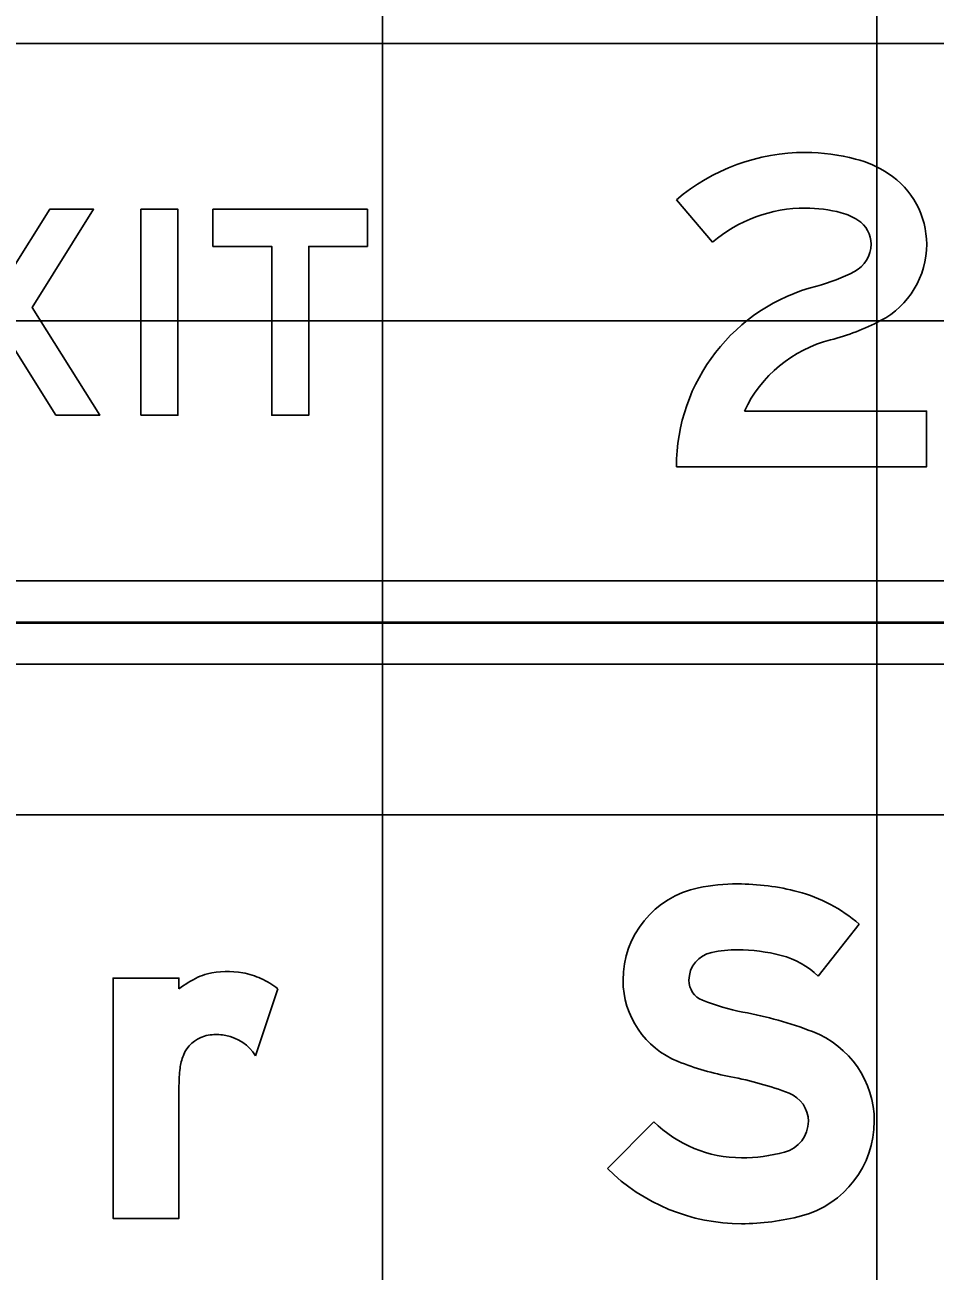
# Model space of a CAD drawing. Extents: x 2193008 to 2198143, y 1236112 to 1237864.
# Drawn here: x 2196973.26 to 2196976.94, y 1237201.26 to 1237206.3 of the extents above; entities that cross this region are included whole.
import ezdxf

# ---------------------------------------------------------------- set-up
doc = ezdxf.new("R2010")
doc.units = 0
doc.layers.add('GSCOLORFILL', color=7, linetype='Continuous')
doc.layers.add('M-ROADS', color=7, linetype='Continuous')

msp = doc.modelspace()

# ---------------------------------------------------------------- linework, layer by layer
at = {"layer": 'GSCOLORFILL'}
for p, q in [((2196970.6329, 1237206.2284), (2196979.5996, 1237206.2284)), ((2196979.5996, 1237204.0534), (2196970.6346, 1237204.0534)), ((2196967.3663, 1237203.8826), (2196978.8663, 1237203.8826)), ((2196970.6346, 1237203.8868), (2196979.5996, 1237203.8868)), ((2196978.8663, 1237203.7159), (2196967.3663, 1237203.7159)), ((2196974.2827, 1237202.4026), (2196974.1923, 1237202.1315)), ((2196974.2827, 1237202.4026), (2196974.1923, 1237202.1315)), ((2196974.2827, 1237202.4026), (2196974.1923, 1237202.1315))]:
    msp.add_line(p, q, dxfattribs=at)
for points in [[(2196976.041, 1237205.4247), (2196975.8954, 1237205.5962)], [(2196976.041, 1237205.4247), (2196975.8954, 1237205.5962)], [(2196976.041, 1237205.4247), (2196975.8954, 1237205.5962)], [(2196976.1706, 1237204.7409), (2196976.9079, 1237204.7409), (2196976.9079, 1237204.5159), (2196975.8954, 1237204.5159)], [(2196976.1706, 1237204.7409), (2196976.9079, 1237204.7409), (2196976.9079, 1237204.5159), (2196975.8954, 1237204.5159)], [(2196976.1706, 1237204.7409), (2196976.9079, 1237204.7409), (2196976.9079, 1237204.5159), (2196975.8954, 1237204.5159)], [(2196976.4694, 1237202.4542), (2196976.6343, 1237202.6646)], [(2196976.4694, 1237202.4542), (2196976.6343, 1237202.6646)], [(2196976.4694, 1237202.4542), (2196976.6343, 1237202.6646)], [(2196973.8827, 1237202.0109), (2196973.8827, 1237201.4728), (2196973.616, 1237201.4728), (2196973.616, 1237202.4461), (2196973.8827, 1237202.4461), (2196973.8827, 1237202.4026)], [(2196973.8827, 1237202.0109), (2196973.8827, 1237201.4728), (2196973.616, 1237201.4728), (2196973.616, 1237202.4461), (2196973.8827, 1237202.4461), (2196973.8827, 1237202.4026)], [(2196973.8827, 1237202.0109), (2196973.8827, 1237201.4728), (2196973.616, 1237201.4728), (2196973.616, 1237202.4461), (2196973.8827, 1237202.4461), (2196973.8827, 1237202.4026)], [(2196975.8038, 1237201.8646), (2196975.616, 1237201.6752)], [(2196975.8038, 1237201.8646), (2196975.616, 1237201.6752)], [(2196975.8038, 1237201.8646), (2196975.616, 1237201.6752)]]:
    msp.add_lwpolyline(points, dxfattribs=at)
for points in [[(2196973.385, 1237204.7243), (2196973.1996, 1237205.0198), (2196973.0142, 1237204.7243), (2196972.8371, 1237204.7243), (2196973.1111, 1237205.1609), (2196972.8621, 1237205.5576), (2196973.0392, 1237205.5576), (2196973.1996, 1237205.302), (2196973.36, 1237205.5576), (2196973.5371, 1237205.5576), (2196973.2881, 1237205.1609), (2196973.5621, 1237204.7243)], [(2196973.385, 1237204.7243), (2196973.1996, 1237205.0198), (2196973.0142, 1237204.7243), (2196972.8371, 1237204.7243), (2196973.1111, 1237205.1609), (2196972.8621, 1237205.5576), (2196973.0392, 1237205.5576), (2196973.1996, 1237205.302), (2196973.36, 1237205.5576), (2196973.5371, 1237205.5576), (2196973.2881, 1237205.1609), (2196973.5621, 1237204.7243)], [(2196973.385, 1237204.7243), (2196973.1996, 1237205.0198), (2196973.0142, 1237204.7243), (2196972.8371, 1237204.7243), (2196973.1111, 1237205.1609), (2196972.8621, 1237205.5576), (2196973.0392, 1237205.5576), (2196973.1996, 1237205.302), (2196973.36, 1237205.5576), (2196973.5371, 1237205.5576), (2196973.2881, 1237205.1609), (2196973.5621, 1237204.7243)], [(2196973.7288, 1237204.7243), (2196973.7288, 1237205.5576), (2196973.8788, 1237205.5576), (2196973.8788, 1237204.7243)], [(2196973.7288, 1237204.7243), (2196973.7288, 1237205.5576), (2196973.8788, 1237205.5576), (2196973.8788, 1237204.7243)], [(2196973.7288, 1237204.7243), (2196973.7288, 1237205.5576), (2196973.8788, 1237205.5576), (2196973.8788, 1237204.7243)], [(2196974.0204, 1237205.4076), (2196974.2579, 1237205.4076), (2196974.2579, 1237204.7243), (2196974.4079, 1237204.7243), (2196974.4079, 1237205.4076), (2196974.6454, 1237205.4076), (2196974.6454, 1237205.5576), (2196974.0204, 1237205.5576)], [(2196974.0204, 1237205.4076), (2196974.2579, 1237205.4076), (2196974.2579, 1237204.7243), (2196974.4079, 1237204.7243), (2196974.4079, 1237205.4076), (2196974.6454, 1237205.4076), (2196974.6454, 1237205.5576), (2196974.0204, 1237205.5576)], [(2196974.0204, 1237205.4076), (2196974.2579, 1237205.4076), (2196974.2579, 1237204.7243), (2196974.4079, 1237204.7243), (2196974.4079, 1237205.4076), (2196974.6454, 1237205.4076), (2196974.6454, 1237205.5576), (2196974.0204, 1237205.5576)]]:
    msp.add_lwpolyline(points, close=True, dxfattribs=at)
for centre, major_axis, ratio, start_param, end_param in [((2196976.4173, 1237204.9813), (0, 0.8065), 0.999994, 0, 0.70376), ((2196976.4173, 1237204.9813), (0, 0.8065), 0.999994, 0, 0.70376), ((2196976.4173, 1237204.9813), (0, 0.8065), 0.999994, 0, 0.70376), ((2196976.4173, 1237204.9976), (0, 0.7902), 0.999994, 6.02311, 6.283185), ((2196976.4173, 1237204.9976), (0, 0.7902), 0.999994, 6.02311, 6.283185), ((2196976.4173, 1237204.9976), (0, 0.7902), 0.999994, 6.02311, 6.283185), ((2196976.5026, 1237205.3182), (0, 0.4585), 0.999994, 5.706931, 6.02311), ((2196976.5026, 1237205.3182), (0, 0.4585), 0.999994, 5.706931, 6.02311), ((2196976.5026, 1237205.3182), (0, 0.4585), 0.999994, 5.706931, 6.02311), ((2196976.5663, 1237205.4161), (0, 0.3417), 0.999994, 4.712389, 5.706931), ((2196976.5663, 1237205.4161), (0, 0.3417), 0.999994, 4.712389, 5.706931), ((2196976.5663, 1237205.4161), (0, 0.3417), 0.999994, 4.712389, 5.706931), ((2196976.4173, 1237204.9813), (0, 0.5815), 0.999994, 0, 0.70376), ((2196976.4173, 1237204.9813), (0, 0.5815), 0.999994, 0, 0.70376), ((2196976.4173, 1237204.9813), (0, 0.5815), 0.999994, 0, 0.70376), ((2196976.4173, 1237204.9976), (0, 0.5652), 0.999994, 6.02311, 6.283185), ((2196976.4173, 1237204.9976), (0, 0.5652), 0.999994, 6.02311, 6.283185), ((2196976.4173, 1237204.9976), (0, 0.5652), 0.999994, 6.02311, 6.283185), ((2196976.5026, 1237205.3182), (0, 0.2335), 0.999994, 5.706931, 6.02311), ((2196976.5026, 1237205.3182), (0, 0.2335), 0.999994, 5.706931, 6.02311), ((2196976.5026, 1237205.3182), (0, 0.2335), 0.999994, 5.706931, 6.02311), ((2196976.5663, 1237205.4161), (0, 0.1167), 0.999994, 4.712389, 5.706931), ((2196976.5663, 1237205.4161), (0, 0.1167), 0.999994, 4.712389, 5.706931), ((2196976.5663, 1237205.4161), (0, 0.1167), 0.999994, 4.712389, 5.706931), ((2196976.5587, 1237205.4161), (0, 0.1243), 0.999994, 3.626327, 4.712389), ((2196976.5587, 1237205.4161), (0, 0.1243), 0.999994, 3.626327, 4.712389), ((2196976.5587, 1237205.4161), (0, 0.1243), 0.999994, 3.626327, 4.712389), ((2196976.5587, 1237205.4161), (0, 0.3493), 0.999994, 3.626327, 4.712389), ((2196976.5587, 1237205.4161), (0, 0.3493), 0.999994, 3.626327, 4.712389), ((2196976.5587, 1237205.4161), (0, 0.3493), 0.999994, 3.626327, 4.712389), ((2196976.2884, 1237205.9293), (0, 0.7043), 0.999994, 3.392123, 3.626327), ((2196976.2884, 1237205.9293), (0, 0.7043), 0.999994, 3.392123, 3.626327), ((2196976.2884, 1237205.9293), (0, 0.7043), 0.999994, 3.392123, 3.626327), ((2196976.6501, 1237204.5159), (0, 0.7547), 0.999994, 0.25053, 1.570796), ((2196976.6501, 1237204.5159), (0, 0.7547), 0.999994, 0.25053, 1.570796), ((2196976.6501, 1237204.5159), (0, 0.7547), 0.999994, 0.25053, 1.570796), ((2196976.2884, 1237205.9293), (0, 0.9293), 0.999994, 3.392123, 3.626327), ((2196976.2884, 1237205.9293), (0, 0.9293), 0.999994, 3.392123, 3.626327), ((2196976.2884, 1237205.9293), (0, 0.9293), 0.999994, 3.392123, 3.626327), ((2196976.6501, 1237204.5159), (0, 0.5297), 0.999994, 0.25053, 1.132058), ((2196976.6501, 1237204.5159), (0, 0.5297), 0.999994, 0.25053, 1.132058), ((2196976.6501, 1237204.5159), (0, 0.5297), 0.999994, 0.25053, 1.132058), ((2196976.0614, 1237202.4369), (0, 0.382), 0.999997, 0.202758, 1.570796), ((2196976.0614, 1237202.4369), (0, 0.382), 0.999997, 0.202758, 1.570796), ((2196976.0614, 1237202.4369), (0, 0.382), 0.999997, 0.202758, 1.570796), ((2196976.1427, 1237202.0416), (0, 0.7855), 0.999997, 0, 0.202758), ((2196976.1427, 1237202.0416), (0, 0.7855), 0.999997, 0, 0.202758), ((2196976.1427, 1237202.0416), (0, 0.7855), 0.999997, 0, 0.202758), ((2196976.1427, 1237201.8639), (0, 0.9632), 0.999997, 6.026234, 6.283185), ((2196976.1427, 1237201.8639), (0, 0.9632), 0.999997, 6.026234, 6.283185), ((2196976.1427, 1237201.8639), (0, 0.9632), 0.999997, 6.026234, 6.283185), ((2196976.232, 1237202.2041), (0, 0.6115), 0.999997, 5.565152, 6.026234), ((2196976.232, 1237202.2041), (0, 0.6115), 0.999997, 5.565152, 6.026234), ((2196976.232, 1237202.2041), (0, 0.6115), 0.999997, 5.565152, 6.026234), ((2196976.0614, 1237202.4369), (0, 0.1153), 0.999997, 0.202758, 1.570796), ((2196976.0614, 1237202.4369), (0, 0.1153), 0.999997, 0.202758, 1.570796), ((2196976.0614, 1237202.4369), (0, 0.1153), 0.999997, 0.202758, 1.570796), ((2196976.1427, 1237202.0416), (0, 0.5188), 0.999997, 0, 0.202758), ((2196976.1427, 1237202.0416), (0, 0.5188), 0.999997, 0, 0.202758), ((2196976.1427, 1237202.0416), (0, 0.5188), 0.999997, 0, 0.202758), ((2196976.1427, 1237201.8639), (0, 0.6965), 0.999997, 6.026234, 6.283185), ((2196976.1427, 1237201.8639), (0, 0.6965), 0.999997, 6.026234, 6.283185), ((2196976.1427, 1237201.8639), (0, 0.6965), 0.999997, 6.026234, 6.283185), ((2196976.232, 1237202.2041), (0, 0.3448), 0.999997, 5.523837, 6.026234), ((2196976.232, 1237202.2041), (0, 0.3448), 0.999997, 5.523837, 6.026234), ((2196976.232, 1237202.2041), (0, 0.3448), 0.999997, 5.523837, 6.026234), ((2196974.1507, 1237202.0473), (0, 0.4451), 0.999996, 0.443663, 0.646229), ((2196974.1507, 1237202.0473), (0, 0.4451), 0.999996, 0.443663, 0.646229), ((2196974.1507, 1237202.0473), (0, 0.4451), 0.999996, 0.443663, 0.646229), ((2196974.0455, 1237202.2686), (0, 0.2), 0.999996, 0.24142, 0.443663), ((2196974.0455, 1237202.2686), (0, 0.2), 0.999996, 0.24142, 0.443663), ((2196974.0455, 1237202.2686), (0, 0.2), 0.999996, 0.24142, 0.443663), ((2196974.0798, 1237202.1295), (0, 0.3433), 0.999996, 6.103268, 6.524606), ((2196974.0798, 1237202.1295), (0, 0.3433), 0.999996, 6.103268, 6.524606), ((2196974.0798, 1237202.1295), (0, 0.3433), 0.999996, 6.103268, 6.524606), ((2196974.0875, 1237202.1721), (0, 0.3), 0.999996, 5.846069, 6.103268), ((2196974.0875, 1237202.1721), (0, 0.3), 0.999996, 5.846069, 6.103268), ((2196974.0875, 1237202.1721), (0, 0.3), 0.999996, 5.846069, 6.103268), ((2196974.0569, 1237202.1065), (0, 0.3724), 0.999996, 5.631644, 5.846069), ((2196974.0569, 1237202.1065), (0, 0.3724), 0.999996, 5.631644, 5.846069), ((2196974.0569, 1237202.1065), (0, 0.3724), 0.999996, 5.631644, 5.846069), ((2196976.0333, 1237202.4369), (0, 0.3538), 0.999997, 1.570796, 2.761249), ((2196976.0333, 1237202.4369), (0, 0.3538), 0.999997, 1.570796, 2.761249), ((2196976.0333, 1237202.4369), (0, 0.3538), 0.999997, 1.570796, 2.761249), ((2196976.0333, 1237202.4369), (0, 0.0872), 0.999997, 1.570796, 2.761249), ((2196976.0333, 1237202.4369), (0, 0.0872), 0.999997, 1.570796, 2.761249), ((2196976.0333, 1237202.4369), (0, 0.0872), 0.999997, 1.570796, 2.761249), ((2196976.3239, 1237203.1637), (0, 0.8699), 0.999997, 2.761249, 2.95744), ((2196976.3239, 1237203.1637), (0, 0.8699), 0.999997, 2.761249, 2.95744), ((2196976.3239, 1237203.1637), (0, 0.8699), 0.999997, 2.761249, 2.95744), ((2196975.8674, 1237200.7126), (0, 1.6233), 0.999997, 5.918637, 6.099033), ((2196975.8674, 1237200.7126), (0, 1.6233), 0.999997, 5.918637, 6.099033), ((2196975.8674, 1237200.7126), (0, 1.6233), 0.999997, 5.918637, 6.099033), ((2196974.0243, 1237202.0835), (0, 0.1333), 0.999996, 0.293855, 1.188904), ((2196974.0243, 1237202.0835), (0, 0.1333), 0.999996, 0.293855, 1.188904), ((2196974.0243, 1237202.0835), (0, 0.1333), 0.999996, 0.293855, 1.188904), ((2196974.0269, 1237202.0748), (0, 0.1424), 0.999996, 0.067293, 0.293855), ((2196974.0269, 1237202.0748), (0, 0.1424), 0.999996, 0.067293, 0.293855), ((2196974.0269, 1237202.0748), (0, 0.1424), 0.999996, 0.067293, 0.293855), ((2196974.0317, 1237202.004), (0, 0.2133), 0.999996, 6.094384, 6.350479), ((2196974.0317, 1237202.004), (0, 0.2133), 0.999996, 6.094384, 6.350479), ((2196974.0317, 1237202.004), (0, 0.2133), 0.999996, 6.094384, 6.350479), ((2196974.0373, 1237202.0333), (0, 0.1835), 0.999996, 5.27661, 6.094384), ((2196974.0373, 1237202.0333), (0, 0.1835), 0.999996, 5.27661, 6.094384), ((2196974.0373, 1237202.0333), (0, 0.1835), 0.999996, 5.27661, 6.094384), ((2196976.3076, 1237201.8663), (0, 0.3885), 0.999997, 4.712389, 5.918637), ((2196976.3076, 1237201.8663), (0, 0.3885), 0.999997, 4.712389, 5.918637), ((2196976.3076, 1237201.8663), (0, 0.3885), 0.999997, 4.712389, 5.918637), ((2196974.0937, 1237202.0556), (0, 0.2081), 0.999996, 1.188904, 1.450084), ((2196974.0937, 1237202.0556), (0, 0.2081), 0.999996, 1.188904, 1.450084), ((2196974.0937, 1237202.0556), (0, 0.2081), 0.999996, 1.188904, 1.450084), ((2196976.3239, 1237203.1637), (0, 1.1366), 0.999997, 2.761249, 2.95744), ((2196976.3239, 1237203.1637), (0, 1.1366), 0.999997, 2.761249, 2.95744), ((2196976.3239, 1237203.1637), (0, 1.1366), 0.999997, 2.761249, 2.95744), ((2196974.4479, 1237202.0103), (0, 0.5651), 0.999996, 1.445958, 1.569673), ((2196974.4479, 1237202.0103), (0, 0.5651), 0.999996, 1.445958, 1.569673), ((2196974.4479, 1237202.0103), (0, 0.5651), 0.999996, 1.445958, 1.569673), ((2196975.8674, 1237200.7126), (0, 1.3566), 0.999997, 5.918637, 6.099033), ((2196975.8674, 1237200.7126), (0, 1.3566), 0.999997, 5.918637, 6.099033), ((2196975.8674, 1237200.7126), (0, 1.3566), 0.999997, 5.918637, 6.099033), ((2196976.3076, 1237201.8663), (0, 0.1218), 0.999997, 4.712389, 5.918637), ((2196976.3076, 1237201.8663), (0, 0.1218), 0.999997, 4.712389, 5.918637), ((2196976.3076, 1237201.8663), (0, 0.1218), 0.999997, 4.712389, 5.918637), ((2196976.1589, 1237202.2229), (0, 0.5044), 0.999997, 2.360607, 3.141593), ((2196976.1589, 1237202.2229), (0, 0.5044), 0.999997, 2.360607, 3.141593), ((2196976.1589, 1237202.2229), (0, 0.5044), 0.999997, 2.360607, 3.141593), ((2196976.2999, 1237201.8663), (0, 0.1295), 0.999997, 3.401517, 4.712389), ((2196976.2999, 1237201.8663), (0, 0.1295), 0.999997, 3.401517, 4.712389), ((2196976.2999, 1237201.8663), (0, 0.1295), 0.999997, 3.401517, 4.712389), ((2196976.2999, 1237201.8663), (0, 0.3961), 0.999997, 3.401517, 4.712389), ((2196976.2999, 1237201.8663), (0, 0.3961), 0.999997, 3.401517, 4.712389), ((2196976.2999, 1237201.8663), (0, 0.3961), 0.999997, 3.401517, 4.712389), ((2196976.1589, 1237202.3966), (0, 0.6782), 0.999997, 3.141593, 3.401517), ((2196976.1589, 1237202.3966), (0, 0.6782), 0.999997, 3.141593, 3.401517), ((2196976.1589, 1237202.3966), (0, 0.6782), 0.999997, 3.141593, 3.401517), ((2196976.1589, 1237202.2229), (0, 0.7711), 0.999997, 2.360607, 3.141593), ((2196976.1589, 1237202.2229), (0, 0.7711), 0.999997, 2.360607, 3.141593), ((2196976.1589, 1237202.2229), (0, 0.7711), 0.999997, 2.360607, 3.141593), ((2196976.1589, 1237202.3966), (0, 0.9449), 0.999997, 3.141593, 3.401517), ((2196976.1589, 1237202.3966), (0, 0.9449), 0.999997, 3.141593, 3.401517), ((2196976.1589, 1237202.3966), (0, 0.9449), 0.999997, 3.141593, 3.401517)]:
    msp.add_ellipse(centre, major_axis=major_axis, ratio=ratio, start_param=start_param, end_param=end_param, dxfattribs=at)
at = {"layer": 'M-ROADS'}
for p, q in [((2196974.7065, 1237163.1062), (2196974.7065, 1237223.1062)), ((2196976.7065, 1237163.1062), (2196976.7065, 1237223.1062)), ((2196944.7065, 1237205.1062), (2197074.7065, 1237205.1062)), ((2196944.7065, 1237203.1062), (2197074.7065, 1237203.1062))]:
    msp.add_line(p, q, dxfattribs=at)

doc.saveas('drawing.dxf')
